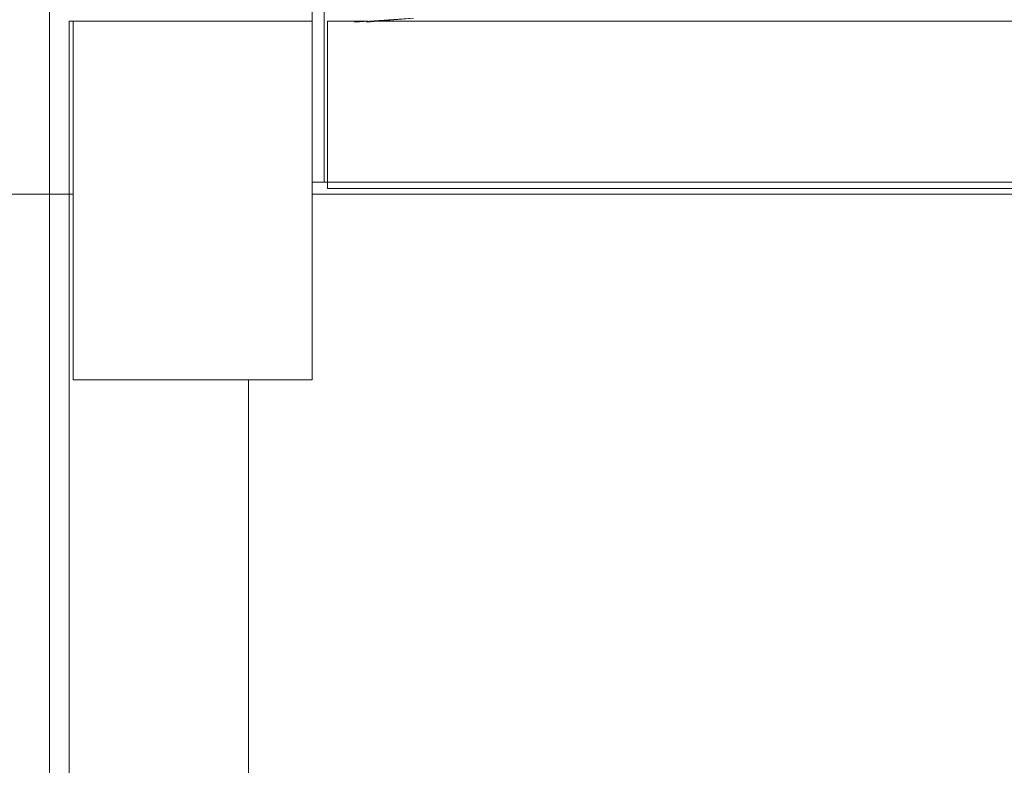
# Model space of a CAD drawing. Header units: millimetres. Extents: x 321 to 585, y -277 to 9.
# Tile 969 of 1056: x 356.64 to 358.29, y -5.87 to -4.62. Entities that reach past the tile are written whole.
import ezdxf

# ---------------------------------------------------------------- set-up
doc = ezdxf.new("R2010")
doc.units = ezdxf.units.MM
doc.header["$MEASUREMENT"] = 0
for name, color, linetype, lineweight in [('IFC-Elemento de mobília-Contorno', 152, 'Continuous', 5), ('IFC-Laje-Contorno', 134, 'Continuous', 5), ('IFC-Parede padrão-Contorno', 44, 'Continuous', 5), ('IFC-Parede-Contorno', 42, 'Continuous', 5), ('IFC-Pilar-Contorno', 83, 'Continuous', 5), ('IFC-Viga-Contorno', 66, 'Continuous', 5)]:
    doc.layers.add(name, color=color, linetype=linetype, lineweight=lineweight)

msp = doc.modelspace()

# ---------------------------------------------------------------- linework, layer by layer
at = {"layer": 'IFC-Elemento de mobília-Contorno', "color": 7, "lineweight": 5}
for p in [(357.201, -4.6245), (357.201, -4.6245), (357.2211, -4.6245), (357.2211, -4.6245)]:
    msp.add_line(p, (357.2996, -4.6181), dxfattribs=at)
at = {"layer": 'IFC-Laje-Contorno', "color": 7, "lineweight": 5}
for p, q in [((346.7981, -4.9124), (356.7303, -4.9124)), ((356.6907, -4.9124), (356.7303, -4.9124)), ((357.1303, -4.9124), (363.9391, -4.9124)), ((357.1303, -4.9124), (363.9391, -4.9124))]:
    msp.add_line(p, q, dxfattribs=at)
at = {"layer": 'IFC-Parede padrão-Contorno', "color": 7, "lineweight": 5}
for p, q in [((357.1303, -4.6673), (357.1303, -4.5324)), ((357.1503, -4.7574), (357.1503, -4.5324)), ((357.1503, -4.8924), (357.1503, -4.7574)), ((357.1303, -4.8924), (361.3329, -4.8924)), ((357.1303, -4.9124), (359.7365, -4.9124))]:
    msp.add_line(p, q, dxfattribs=at)
at = {"layer": 'IFC-Parede-Contorno', "color": 7, "lineweight": 5}
msp.add_line((356.6907, -9.7589), (356.6907, -4.5524), dxfattribs=at)
at = {"layer": 'IFC-Pilar-Contorno', "color": 7, "lineweight": 5}
for p, q in [((356.7303, -5.026), (356.7303, -4.6231)), ((356.7303, -4.6231), (356.7767, -4.6231)), ((356.7303, -4.6231), (356.999, -4.6231)), ((356.7303, -4.6927), (356.7303, -4.6231)), ((356.7767, -4.6231), (356.8617, -4.6231)), ((356.8617, -4.6231), (357.1303, -4.6231)), ((356.999, -4.6231), (357.0839, -4.6231)), ((357.0839, -4.6231), (357.1303, -4.6231)), ((357.1303, -4.7506), (357.1303, -4.6231)), ((357.1303, -5.026), (357.1303, -4.6231)), ((356.7303, -4.8202), (356.7303, -4.6927)), ((357.1303, -4.8202), (357.1303, -4.7506)), ((356.7303, -5.2231), (356.7303, -4.8202)), ((357.1303, -5.2231), (357.1303, -4.8202)), ((356.7303, -5.1535), (356.7303, -5.026)), ((357.1303, -5.0956), (357.1303, -5.026)), ((357.1303, -5.2231), (357.1303, -5.0956)), ((356.7303, -5.2231), (356.7303, -5.1535)), ((356.7303, -5.2231), (356.999, -5.2231)), ((356.7303, -5.2231), (356.8153, -5.2231)), ((356.8153, -5.2231), (356.8617, -5.2231)), ((356.8617, -5.2231), (357.1303, -5.2231)), ((356.999, -5.2231), (357.084, -5.2231)), ((357.084, -5.2231), (357.1303, -5.2231))]:
    msp.add_line(p, q, dxfattribs=at)
at = {"layer": 'IFC-Viga-Contorno', "color": 7, "lineweight": 5}
for p, q in [((356.7236, -4.623), (356.7303, -4.623)), ((356.7236, -5.9124), (356.7236, -4.623)), ((356.7236, -5.9124), (356.7236, -4.623)), ((356.7236, -4.623), (356.7303, -4.623)), ((356.7303, -5.2231), (356.7303, -4.623)), ((356.7303, -4.6231), (356.7303, -4.623)), ((357.1557, -4.903), (357.1557, -4.623)), ((357.1557, -4.623), (357.2231, -4.623)), ((357.1557, -4.8924), (357.1557, -4.623)), ((357.1557, -4.623), (357.2231, -4.623)), ((357.2386, -4.623), (358.7729, -4.623)), ((357.2386, -4.623), (358.7729, -4.623)), ((357.1557, -4.903), (363.9391, -4.903)), ((357.0236, -5.9124), (357.0236, -5.2231)), ((357.0236, -5.9124), (357.0236, -5.2231))]:
    msp.add_line(p, q, dxfattribs=at)

doc.saveas('drawing.dxf')
